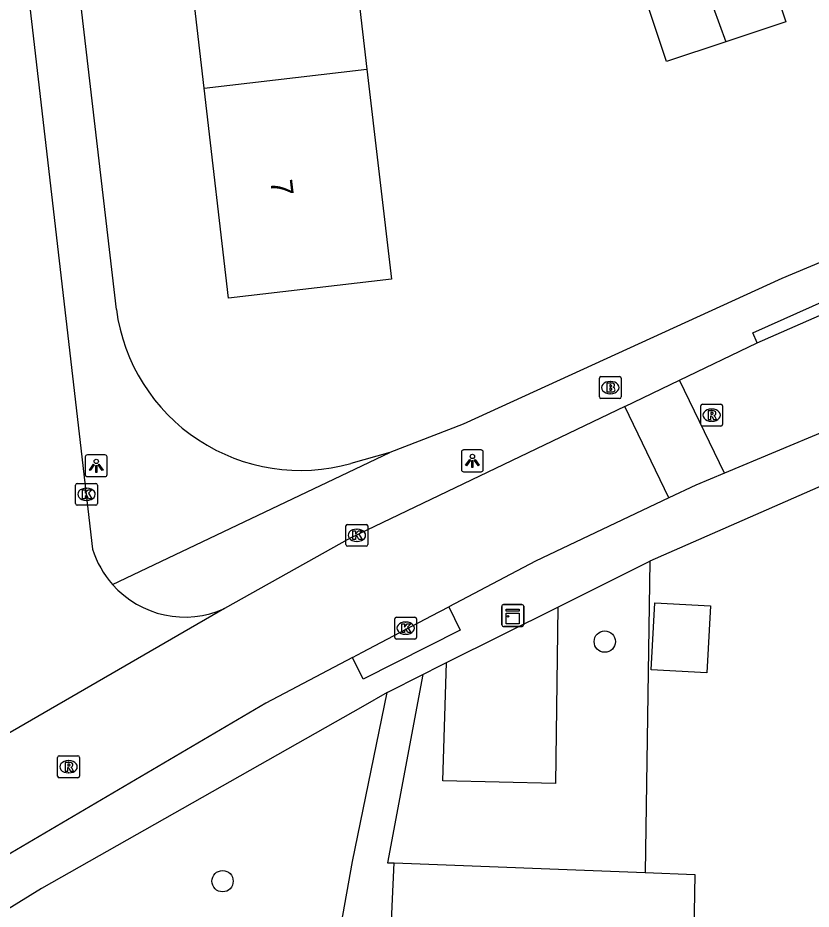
# Model space of a CAD drawing. Extents: x 163010 to 163853, y 382793 to 383982.
# Drawn here: x 163670.22 to 163706.58, y 383660.92 to 383701.77 of the extents above; entities that cross this region are included whole.
import ezdxf

# ---------------------------------------------------------------- set-up
doc = ezdxf.new("R2010")
doc.units = 0
for name, color, linetype in [('IMGEO_Boom', 7, 'Continuous'), ('IMGEO_Brandkraan', 7, 'Continuous'), ('IMGEO_Groenvoorziening', 7, 'Continuous'), ('IMGEO_Kast', 7, 'Continuous'), ('IMGEO_Kolk', 7, 'Continuous'), ('IMGEO_Lichtpunt', 7, 'Continuous'), ('IMGEO_Pand', 7, 'Continuous'), ('IMGEO_Pand_nummerreeks', 7, 'Continuous'), ('IMGEO_Rijbaan_lokaal_gesloten', 7, 'Continuous'), ('IMGEO_Rijbaan_lokaal_open', 7, 'Continuous'), ('IMGEO_Rioolput', 7, 'Continuous'), ('IMGEO_Voetpad_open', 7, 'Continuous')]:
    doc.layers.add(name, color=color, linetype=linetype)

msp = doc.modelspace()

# ---------------------------------------------------------------- linework, layer by layer
at = {"layer": 'IMGEO_Boom'}
for centre in [(163697.124, 383673.18), (163679.604, 383662.2)]:
    msp.add_circle(centre, 0.489, dxfattribs=at)
at = {"layer": 'IMGEO_Brandkraan'}
for p, q in [((163696.875, 383684.397), (163696.875, 383685.249)), ((163696.95, 383685.323), (163697.802, 383685.323)), ((163697.876, 383685.249), (163697.876, 383684.397)), ((163697.363, 383685.103), (163697.388, 383685.103)), ((163697.802, 383684.323), (163696.95, 383684.323)), ((163697.386, 383684.543), (163697.361, 383684.543))]:
    msp.add_line(p, q, dxfattribs=at)
for points in [[(163696.875, 383684.397), (163696.875, 383685.249)], [(163696.95, 383685.323), (163697.802, 383685.323)], [(163697.876, 383685.249), (163697.876, 383684.397)], [(163697.223, 383685.023), (163697.223, 383684.623), (163697.436, 383684.623)], [(163697.454, 383685.023), (163697.223, 383685.023)], [(163697.402, 383684.942), (163697.348, 383684.942), (163697.348, 383684.866)], [(163697.348, 383684.866), (163697.401, 383684.866)], [(163697.41, 383684.79), (163697.348, 383684.79), (163697.348, 383684.709)], [(163697.802, 383684.323), (163696.95, 383684.323)], [(163697.348, 383684.709), (163697.41, 383684.709)]]:
    msp.add_lwpolyline(points, dxfattribs=at)
for centre, radius, start, end in [((163696.952, 383685.247), 0.0765, 91.552, 178.448), ((163696.952, 383685.247), 0.0765, 91.552, 178.448), ((163697.8, 383685.247), 0.0765, 1.552, 88.448), ((163697.8, 383685.247), 0.0765, 1.552, 88.448), ((163697.403, 383684.904), 0.0379, 267.8285, 90.9355), ((163697.411, 383684.749), 0.0404, 269.8759, 90.5077), ((163697.458, 383684.878), 0.145, 59.4692, 91.5367), ((163697.483, 383684.925), 0.0922, 285.5137, 58.1501), ((163697.488, 383684.733), 0.105, 301.3115, 78.989), ((163696.952, 383684.399), 0.0765, 181.552, 268.448), ((163696.952, 383684.399), 0.0765, 181.552, 268.448), ((163697.442, 383684.874), 0.251, 268.6676, 293.5347), ((163697.8, 383684.399), 0.0765, 271.552, 358.448), ((163697.8, 383684.399), 0.0765, 271.552, 358.448)]:
    msp.add_arc(centre, radius, start, end, dxfattribs=at)
for centre, major_axis, ratio, start_param, end_param in [((163697.362, 383684.823), (-0.387, 0.002), 0.722429, 4.712389, 7.853982), ((163697.387, 383684.823), (-0.39, 0.002), 0.717154, 1.570796, 4.712389)]:
    msp.add_ellipse(centre, major_axis=major_axis, ratio=ratio, start_param=start_param, end_param=end_param, dxfattribs=at)
at = {"layer": 'IMGEO_Groenvoorziening'}
for points in [[(163699.188, 383676.864), (163698.97, 383662.596)], [(163694.976, 383674.765), (163694.863, 383666.676), (163689.697, 383666.794), (163689.87, 383672.22)]]:
    msp.add_lwpolyline(points, dxfattribs=at)
at = {"layer": 'IMGEO_Kast'}
for p, q in [((163692.407, 383673.95), (163692.407, 383674.791)), ((163692.407, 383674.791), (163692.407, 383673.95)), ((163692.482, 383674.875), (163693.323, 383674.875)), ((163693.323, 383674.875), (163692.482, 383674.875)), ((163693.407, 383674.8), (163693.407, 383673.959)), ((163693.407, 383673.959), (163693.407, 383674.8)), ((163693.332, 383673.875), (163692.491, 383673.875)), ((163692.491, 383673.875), (163693.332, 383673.875))]:
    msp.add_line(p, q, dxfattribs=at)
for points in [[(163692.602, 383674.665), (163693.202, 383674.665), (163693.202, 383674.58), (163692.602, 383674.58), (163692.602, 383674.665)], [(163692.602, 383674.49), (163693.202, 383674.49), (163693.202, 383674.001), (163692.602, 383674.001), (163692.602, 383674.49)]]:
    msp.add_lwpolyline(points, dxfattribs=at)
msp.add_circle((163692.686, 383674.339), 0.0377, dxfattribs=at)
for centre, start, end in [((163692.485, 383674.797), 92.4484, 184.2845), ((163692.485, 383674.797), 92.4484, 184.2845), ((163693.329, 383674.797), 2.4484, 94.2845), ((163693.329, 383674.797), 2.4484, 94.2845), ((163692.485, 383673.953), 182.4484, 274.2845), ((163692.485, 383673.953), 182.4484, 274.2845), ((163693.329, 383673.953), 272.4484, 4.2845), ((163693.329, 383673.953), 272.4484, 4.2845)]:
    msp.add_arc(centre, 0.0779, start, end, dxfattribs=at)
at = {"layer": 'IMGEO_Kolk'}
for p, q in [((163672.869, 383679.505), (163672.869, 383680.357)), ((163672.944, 383680.431), (163673.796, 383680.431)), ((163673.87, 383680.357), (163673.87, 383679.505)), ((163673.357, 383680.211), (163673.382, 383680.211)), ((163673.796, 383679.431), (163672.944, 383679.431)), ((163673.38, 383679.651), (163673.355, 383679.651)), ((163685.26, 383677.627), (163685.26, 383678.479)), ((163685.335, 383678.553), (163686.187, 383678.553)), ((163685.748, 383678.333), (163685.773, 383678.333)), ((163686.261, 383678.479), (163686.261, 383677.627)), ((163686.187, 383677.553), (163685.335, 383677.553)), ((163685.771, 383677.773), (163685.746, 383677.773)), ((163687.496, 383673.372), (163687.496, 383674.224)), ((163687.571, 383674.298), (163688.423, 383674.298)), ((163688.497, 383674.224), (163688.497, 383673.372)), ((163687.984, 383674.078), (163688.009, 383674.078)), ((163688.423, 383673.298), (163687.571, 383673.298)), ((163688.007, 383673.518), (163687.982, 383673.518))]:
    msp.add_line(p, q, dxfattribs=at)
for points in [[(163672.869, 383679.505), (163672.869, 383680.357)], [(163672.944, 383680.431), (163673.796, 383680.431)], [(163673.87, 383680.357), (163673.87, 383679.505)], [(163673.19, 383680.131), (163673.313, 383680.131), (163673.313, 383679.98), (163673.443, 383680.131), (163673.607, 383680.131), (163673.461, 383679.98), (163673.614, 383679.731), (163673.462, 383679.731), (163673.377, 383679.895), (163673.313, 383679.828), (163673.313, 383679.731), (163673.19, 383679.731), (163673.19, 383680.131)], [(163673.796, 383679.431), (163672.944, 383679.431)], [(163685.26, 383677.627), (163685.26, 383678.479)], [(163685.335, 383678.553), (163686.187, 383678.553)], [(163685.581, 383678.253), (163685.704, 383678.253), (163685.704, 383678.102), (163685.834, 383678.253), (163685.998, 383678.253), (163685.852, 383678.102), (163686.005, 383677.853), (163685.853, 383677.853), (163685.768, 383678.017), (163685.704, 383677.95), (163685.704, 383677.853), (163685.581, 383677.853), (163685.581, 383678.253)], [(163686.261, 383678.479), (163686.261, 383677.627)], [(163686.187, 383677.553), (163685.335, 383677.553)], [(163687.496, 383673.372), (163687.496, 383674.224)], [(163687.571, 383674.298), (163688.423, 383674.298)], [(163688.497, 383674.224), (163688.497, 383673.372)], [(163687.817, 383673.998), (163687.94, 383673.998), (163687.94, 383673.847), (163688.07, 383673.998), (163688.234, 383673.998), (163688.088, 383673.847), (163688.241, 383673.598), (163688.089, 383673.598), (163688.004, 383673.762), (163687.94, 383673.695), (163687.94, 383673.598), (163687.817, 383673.598), (163687.817, 383673.998)], [(163688.423, 383673.298), (163687.571, 383673.298)]]:
    msp.add_lwpolyline(points, dxfattribs=at)
for centre, start, end in [((163672.946, 383680.355), 91.552, 178.448), ((163672.946, 383680.355), 91.552, 178.448), ((163673.794, 383680.355), 1.552, 88.448), ((163673.794, 383680.355), 1.552, 88.448), ((163672.946, 383679.507), 181.552, 268.448), ((163672.946, 383679.507), 181.552, 268.448), ((163673.794, 383679.507), 271.552, 358.448), ((163673.794, 383679.507), 271.552, 358.448), ((163685.337, 383678.477), 91.552, 178.448), ((163685.337, 383678.477), 91.552, 178.448), ((163686.185, 383678.477), 1.552, 88.448), ((163686.185, 383678.477), 1.552, 88.448), ((163685.337, 383677.629), 181.552, 268.448), ((163685.337, 383677.629), 181.552, 268.448), ((163686.185, 383677.629), 271.552, 358.448), ((163686.185, 383677.629), 271.552, 358.448), ((163687.573, 383674.222), 91.552, 178.448), ((163687.573, 383674.222), 91.552, 178.448), ((163688.421, 383674.222), 1.552, 88.448), ((163688.421, 383674.222), 1.552, 88.448), ((163687.573, 383673.374), 181.552, 268.448), ((163687.573, 383673.374), 181.552, 268.448), ((163688.421, 383673.374), 271.552, 358.448), ((163688.421, 383673.374), 271.552, 358.448)]:
    msp.add_arc(centre, 0.0765, start, end, dxfattribs=at)
for centre, major_axis, ratio, start_param, end_param in [((163673.356, 383679.931), (-0.387, 0.002), 0.722429, 4.712389, 7.853982), ((163673.381, 383679.931), (-0.39, 0.002), 0.717154, 1.570796, 4.712389), ((163685.747, 383678.053), (-0.387, 0.002), 0.722429, 4.712389, 7.853982), ((163685.772, 383678.053), (-0.39, 0.002), 0.717154, 1.570796, 4.712389), ((163687.983, 383673.798), (-0.387, 0.002), 0.722429, 4.712389, 7.853982), ((163688.008, 383673.798), (-0.39, 0.002), 0.717154, 1.570796, 4.712389)]:
    msp.add_ellipse(centre, major_axis=major_axis, ratio=ratio, start_param=start_param, end_param=end_param, dxfattribs=at)
at = {"layer": 'IMGEO_Lichtpunt'}
for p, q in [((163690.557, 383681.867), (163690.557, 383681.06)), ((163690.557, 383681.867), (163690.557, 383681.06)), ((163691.459, 383681.962), (163690.651, 383681.962)), ((163691.459, 383681.962), (163690.651, 383681.962)), ((163691.553, 383681.06), (163691.553, 383681.867)), ((163691.553, 383681.06), (163691.553, 383681.867)), ((163673.314, 383681.643), (163673.314, 383680.836)), ((163673.314, 383681.643), (163673.314, 383680.836)), ((163674.216, 383681.738), (163673.408, 383681.738)), ((163674.216, 383681.738), (163673.408, 383681.738)), ((163674.31, 383680.836), (163674.31, 383681.643)), ((163674.31, 383680.836), (163674.31, 383681.643)), ((163673.408, 383680.742), (163674.216, 383680.742)), ((163673.408, 383680.742), (163674.216, 383680.742)), ((163690.651, 383680.966), (163691.459, 383680.966)), ((163690.651, 383680.966), (163691.459, 383680.966))]:
    msp.add_line(p, q, dxfattribs=at)
for points in [[(163690.931, 383681.531), (163690.97, 383681.503), (163690.782, 383681.241), (163690.744, 383681.268), (163690.931, 383681.531)], [(163691.033, 383681.483), (163691.08, 383681.483), (163691.08, 383681.161), (163691.033, 383681.161), (163691.033, 383681.483)], [(163691.143, 383681.503), (163691.181, 383681.53), (163691.368, 383681.268), (163691.329, 383681.24), (163691.143, 383681.503)], [(163673.688, 383681.307), (163673.727, 383681.279), (163673.539, 383681.017), (163673.501, 383681.044), (163673.688, 383681.307)], [(163673.79, 383681.259), (163673.837, 383681.259), (163673.837, 383680.937), (163673.79, 383680.937), (163673.79, 383681.259)], [(163673.9, 383681.279), (163673.938, 383681.306), (163674.125, 383681.044), (163674.086, 383681.016), (163673.9, 383681.279)]]:
    msp.add_lwpolyline(points, dxfattribs=at)
for centre in [(163673.813, 383681.441), (163691.056, 383681.665)]:
    msp.add_circle(centre, 0.0994, dxfattribs=at)
for centre, start, end in [((163690.651, 383681.867), 90, 180), ((163690.651, 383681.867), 90, 180), ((163691.459, 383681.867), 0, 90), ((163691.459, 383681.867), 0, 90), ((163673.408, 383681.643), 90, 180), ((163673.408, 383681.643), 90, 180), ((163674.216, 383681.643), 0, 90), ((163674.216, 383681.643), 0, 90), ((163690.651, 383681.06), 180, 270), ((163690.651, 383681.06), 180, 270), ((163691.459, 383681.06), 270, 0), ((163691.459, 383681.06), 270, 360), ((163673.408, 383680.836), 180, 270), ((163673.408, 383680.836), 180, 270), ((163674.216, 383680.836), 270, 0), ((163674.216, 383680.836), 270, 360)]:
    msp.add_arc(centre, 0.0946, start, end, dxfattribs=at)
at = {"layer": 'IMGEO_Pand'}
for points in [[(163678.761, 383698.552), (163677.64, 383708.174), (163685.1, 383709.043), (163686.221, 383699.42)], [(163701.777, 383703.125), (163704.598, 383704.063), (163705.425, 383701.579), (163702.677, 383700.665)], [(163702.677, 383700.665), (163699.959, 383699.761), (163699.133, 383702.246), (163701.777, 383703.125)], [(163701.777, 383703.125), (163701.797, 383703.071), (163702.677, 383700.665)], [(163686.221, 383699.42), (163687.342, 383689.796), (163679.882, 383688.927), (163678.761, 383698.552)], [(163678.761, 383698.552), (163686.221, 383699.42)], [(163701.804, 383671.753), (163699.247, 383671.894), (163699.416, 383674.96), (163701.973, 383674.819), (163701.804, 383671.753)], [(163687.241, 383657.554), (163687.384, 383661.051), (163687.466, 383663.038)], [(163687.466, 383663.038), (163698.97, 383662.596)], [(163698.97, 383662.596), (163701.249, 383662.508), (163701.153, 383657.262), (163687.241, 383657.554)]]:
    msp.add_lwpolyline(points, dxfattribs=at)
at = {"layer": 'IMGEO_Rijbaan_lokaal_gesloten'}
for points in [[(163670.237, 383706.897), (163673.647, 383677.418)], [(163704.115, 383686.875), (163707.584, 383688.394)], [(163700.555, 383685.165), (163704.115, 383686.875)], [(163698.049, 383683.962), (163685.458, 383677.914), (163679.699, 383674.695)], [(163709.621, 383683.828), (163702.604, 383680.899)], [(163700.064, 383679.768), (163693.942, 383676.865), (163689.971, 383674.775)], [(163679.699, 383674.695), (163666.841, 383667.271)], [(163685.564, 383672.456), (163686.018, 383672.695), (163689.177, 383674.357), (163689.971, 383674.775)], [(163685.564, 383672.456), (163681.594, 383670.366), (163669.646, 383663.331), (163657.318, 383655.673)]]:
    msp.add_lwpolyline(points, dxfattribs=at)
for centre, radius, start, end in [((163677.872, 383678.736), 4.425, 197.3212, 221.5722), ((163677.88, 383678.74), 4.435, 221.5371, 294.2095)]:
    msp.add_arc(centre, radius, start, end, dxfattribs=at)
at = {"layer": 'IMGEO_Rijbaan_lokaal_open'}
for points in [[(163698.049, 383683.962), (163700.555, 383685.165)], [(163702.604, 383680.899), (163700.555, 383685.165)], [(163700.064, 383679.768), (163698.049, 383683.962)], [(163702.604, 383680.899), (163701.297, 383680.353), (163700.064, 383679.768)]]:
    msp.add_lwpolyline(points, dxfattribs=at)
at = {"layer": 'IMGEO_Rioolput'}
for p, q in [((163701.521, 383683.134), (163701.521, 383683.986)), ((163701.596, 383684.06), (163702.448, 383684.06)), ((163702.522, 383683.986), (163702.522, 383683.134)), ((163702.009, 383683.84), (163702.034, 383683.84)), ((163702.032, 383683.28), (163702.007, 383683.28)), ((163702.448, 383683.06), (163701.596, 383683.06)), ((163672.046, 383667.018), (163672.046, 383667.87)), ((163672.121, 383667.944), (163672.973, 383667.944)), ((163672.534, 383667.724), (163672.559, 383667.724)), ((163673.047, 383667.87), (163673.047, 383667.018)), ((163672.557, 383667.164), (163672.532, 383667.164)), ((163672.973, 383666.944), (163672.121, 383666.944))]:
    msp.add_line(p, q, dxfattribs=at)
for points in [[(163701.521, 383683.134), (163701.521, 383683.986)], [(163701.596, 383684.06), (163702.448, 383684.06)], [(163702.522, 383683.986), (163702.522, 383683.134)], [(163702.11, 383683.758), (163701.858, 383683.76), (163701.858, 383683.36)], [(163701.858, 383683.36), (163701.982, 383683.36), (163701.982, 383683.522), (163701.993, 383683.522)], [(163702.036, 383683.679), (163701.982, 383683.679), (163701.982, 383683.598)], [(163701.982, 383683.598), (163702.034, 383683.598)], [(163702.04, 383683.493), (163702.111, 383683.36), (163702.251, 383683.36), (163702.186, 383683.486)], [(163702.448, 383683.06), (163701.596, 383683.06)], [(163672.046, 383667.018), (163672.046, 383667.87)], [(163672.121, 383667.944), (163672.973, 383667.944)], [(163672.635, 383667.642), (163672.383, 383667.644), (163672.383, 383667.244)], [(163673.047, 383667.87), (163673.047, 383667.018)], [(163672.383, 383667.244), (163672.507, 383667.244), (163672.507, 383667.406), (163672.518, 383667.406)], [(163672.561, 383667.563), (163672.507, 383667.563), (163672.507, 383667.482)], [(163672.507, 383667.482), (163672.559, 383667.482)], [(163672.565, 383667.377), (163672.636, 383667.244), (163672.776, 383667.244), (163672.711, 383667.37)], [(163672.973, 383666.944), (163672.121, 383666.944)]]:
    msp.add_lwpolyline(points, dxfattribs=at)
for centre, radius, start, end in [((163701.598, 383683.984), 0.0765, 91.552, 178.448), ((163701.598, 383683.984), 0.0765, 91.552, 178.448), ((163702.446, 383683.984), 0.0765, 1.552, 88.448), ((163702.446, 383683.984), 0.0765, 1.552, 88.448), ((163701.992, 383683.469), 0.0533, 26.0293, 88.6989), ((163702.018, 383683.787), 0.19, 274.7715, 282.9687), ((163702.042, 383683.583), 0.0964, 77.0061, 93.1865), ((163702.056, 383683.64), 0.0378, 276.6634, 79.6772), ((163702.109, 383683.648), 0.109, 350.3612, 89.416), ((163702.107, 383683.648), 0.112, 277.5842, 350.9817), ((163702.091, 383683.433), 0.108, 29.5134, 73.7905), ((163701.598, 383683.136), 0.0765, 181.552, 268.448), ((163701.598, 383683.136), 0.0765, 181.552, 268.448), ((163702.446, 383683.136), 0.0765, 271.552, 358.448), ((163702.446, 383683.136), 0.0765, 271.552, 358.448), ((163672.123, 383667.868), 0.0765, 91.552, 178.448), ((163672.123, 383667.868), 0.0765, 91.552, 178.448), ((163672.634, 383667.532), 0.109, 350.3612, 89.416), ((163672.971, 383667.868), 0.0765, 1.552, 88.448), ((163672.971, 383667.868), 0.0765, 1.552, 88.448), ((163672.517, 383667.353), 0.0533, 26.0293, 88.6989), ((163672.543, 383667.671), 0.19, 274.7715, 282.9687), ((163672.567, 383667.467), 0.0964, 77.0061, 93.1865), ((163672.581, 383667.524), 0.0378, 276.6634, 79.6772), ((163672.632, 383667.532), 0.112, 277.5842, 350.9817), ((163672.616, 383667.317), 0.108, 29.5134, 73.7905), ((163672.123, 383667.02), 0.0765, 181.552, 268.448), ((163672.123, 383667.02), 0.0765, 181.552, 268.448), ((163672.971, 383667.02), 0.0765, 271.552, 358.448), ((163672.971, 383667.02), 0.0765, 271.552, 358.448)]:
    msp.add_arc(centre, radius, start, end, dxfattribs=at)
for centre, major_axis, ratio, start_param, end_param in [((163702.008, 383683.56), (-0.387, 0.002), 0.722429, 4.712389, 7.853982), ((163702.033, 383683.56), (-0.39, 0.002), 0.717154, 1.570796, 4.712389), ((163672.533, 383667.444), (-0.387, 0.002), 0.722429, 4.712389, 7.853982), ((163672.558, 383667.444), (-0.39, 0.002), 0.717154, 1.570796, 4.712389)]:
    msp.add_ellipse(centre, major_axis=major_axis, ratio=ratio, start_param=start_param, end_param=end_param, dxfattribs=at)
at = {"layer": 'IMGEO_Voetpad_open'}
for points in [[(163674.736, 383688.403), (163667.55, 383750), (163666.905, 383755.629)], [(163758.76, 383706.205), (163749.303, 383704.247), (163739.247, 383701.732), (163736.888, 383701.142), (163734.495, 383700.543), (163725.643, 383697.736), (163716.142, 383694.393), (163705.239, 383689.821), (163690.626, 383683.142), (163687.275, 383681.848)], [(163704.115, 383686.875), (163703.911, 383687.331), (163707.368, 383688.878), (163707.584, 383688.394)], [(163721.859, 383686.342), (163714.541, 383683.473), (163711.971, 383682.466), (163699.188, 383676.864)], [(163674.561, 383675.799), (163687.275, 383681.848)], [(163687.275, 383681.848), (163685.483, 383681.345)], [(163694.976, 383674.765), (163699.188, 383676.864)], [(163689.971, 383674.775), (163690.488, 383673.708), (163686.051, 383671.457), (163685.564, 383672.456)], [(163689.87, 383672.22), (163694.976, 383674.765)], [(163688.783, 383671.671), (163689.557, 383672.064), (163689.87, 383672.22)], [(163687.145, 383670.841), (163688.783, 383671.671)], [(163688.783, 383671.671), (163687.168, 383663.039), (163687.466, 383663.038)], [(163687.145, 383670.841), (163686.029, 383670.208), (163671.309, 383661.862), (163665.064, 383658.011), (163666.697, 383655.318)], [(163685.046, 383660.204), (163685.561, 383663.105), (163687.145, 383670.841)]]:
    msp.add_lwpolyline(points, dxfattribs=at)
msp.add_arc((163683.173, 383689.539), 8.513, 187.6688, 285.7421, dxfattribs=at)

# ---------------------------------------------------------------- texts
at = {"layer": 'IMGEO_Pand_nummerreeks'}
msp.add_text('7', height=1, rotation=276.6442, dxfattribs=at).set_placement((163681.792, 383694.303))

doc.saveas('drawing.dxf')
